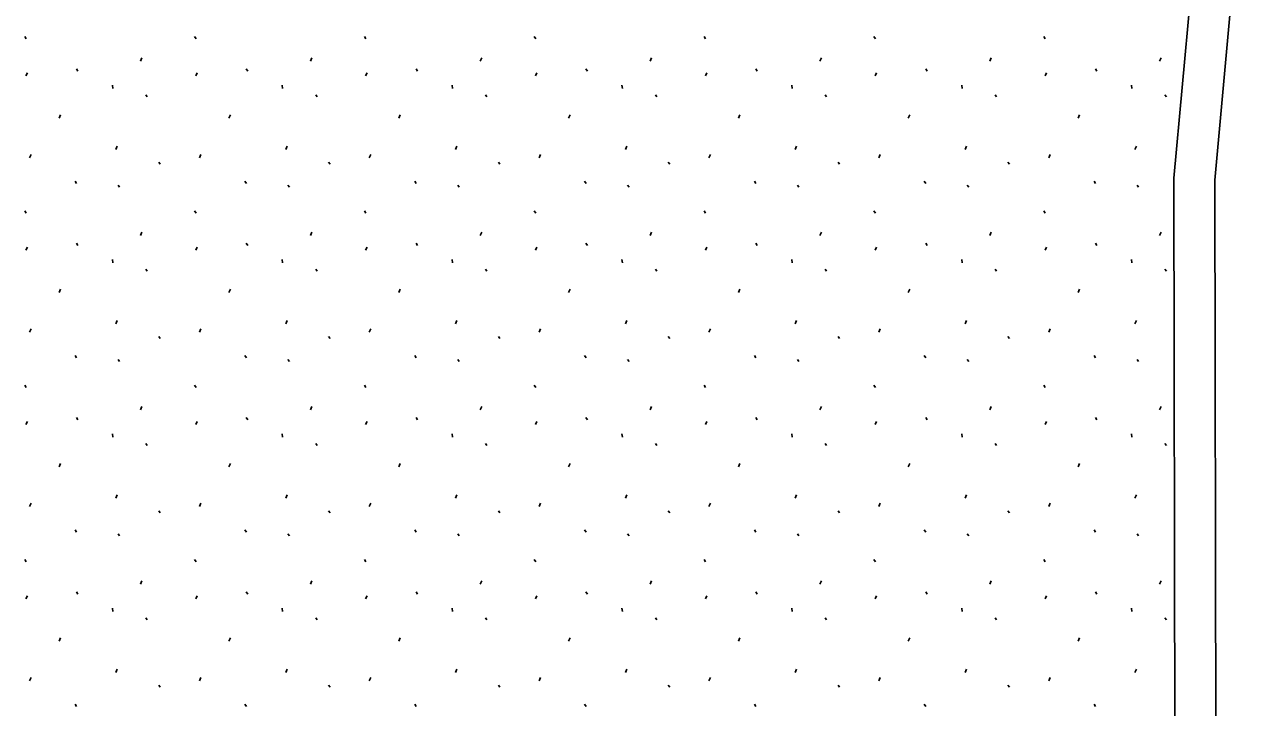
# Model space of a CAD drawing. Extents: x 419396 to 421519, y 4453567 to 4456767.
# Drawn here: x 420380.2 to 420440.6, y 4455192.6 to 4455225.9 of the extents above; entities that cross this region are included whole.
import ezdxf

# ---------------------------------------------------------------- set-up
doc = ezdxf.new("R2010")
doc.units = 0
for name, color, linetype in [('ADAKENARI1000', 7, 'Continuous'), ('KALDIRIM', 7, 'Continuous'), ('Level 41', 7, 'Continuous')]:
    doc.layers.add(name, color=color, linetype=linetype)

msp = doc.modelspace()

# ---------------------------------------------------------------- linework, layer by layer
at = {"layer": 'ADAKENARI1000'}
for p, q in [((420436.279, 4455218.4), (420439.12, 4455249.291)), ((420436.364, 4455181.213), (420436.279, 4455218.4))]:
    msp.add_line(p, q, dxfattribs=at)
at = {"layer": 'KALDIRIM'}
for p, q in [((420438.279, 4455218.311), (420440.65, 4455244.094)), ((420438.445, 4455145.463), (420438.279, 4455218.311))]:
    msp.add_line(p, q, dxfattribs=at)
at = {"layer": 'Level 41'}
for p, q in [((420380.18, 4455225.314), (420380.251, 4455225.207)), ((420388.473, 4455225.314), (420388.544, 4455225.207)), ((420396.766, 4455225.314), (420396.837, 4455225.207)), ((420405.059, 4455225.314), (420405.13, 4455225.207)), ((420413.352, 4455225.314), (420413.423, 4455225.207)), ((420421.645, 4455225.314), (420421.716, 4455225.207)), ((420429.938, 4455225.314), (420430.009, 4455225.207)), ((420385.832, 4455224.121), (420385.903, 4455224.28)), ((420394.125, 4455224.121), (420394.196, 4455224.28)), ((420402.418, 4455224.121), (420402.489, 4455224.28)), ((420410.711, 4455224.121), (420410.782, 4455224.28)), ((420419.004, 4455224.121), (420419.075, 4455224.28)), ((420427.297, 4455224.121), (420427.368, 4455224.28)), ((420435.59, 4455224.121), (420435.661, 4455224.28)), ((420382.703, 4455223.737), (420382.774, 4455223.63)), ((420390.996, 4455223.737), (420391.067, 4455223.63)), ((420399.289, 4455223.737), (420399.36, 4455223.63)), ((420407.582, 4455223.737), (420407.653, 4455223.63)), ((420415.875, 4455223.737), (420415.946, 4455223.63)), ((420424.168, 4455223.737), (420424.239, 4455223.63)), ((420432.461, 4455223.737), (420432.532, 4455223.63)), ((420380.238, 4455223.392), (420380.31, 4455223.552)), ((420388.531, 4455223.392), (420388.603, 4455223.552)), ((420396.824, 4455223.392), (420396.896, 4455223.552)), ((420405.117, 4455223.392), (420405.189, 4455223.552)), ((420413.41, 4455223.392), (420413.482, 4455223.552)), ((420421.703, 4455223.392), (420421.775, 4455223.552)), ((420429.996, 4455223.392), (420430.068, 4455223.552)), ((420384.461, 4455222.946), (420384.479, 4455222.786)), ((420386.091, 4455222.476), (420386.161, 4455222.369)), ((420392.754, 4455222.946), (420392.772, 4455222.786)), ((420394.384, 4455222.476), (420394.454, 4455222.369)), ((420401.047, 4455222.946), (420401.065, 4455222.786)), ((420402.677, 4455222.476), (420402.747, 4455222.369)), ((420409.34, 4455222.946), (420409.358, 4455222.786)), ((420410.97, 4455222.476), (420411.04, 4455222.369)), ((420417.633, 4455222.946), (420417.651, 4455222.786)), ((420419.263, 4455222.476), (420419.333, 4455222.369)), ((420425.926, 4455222.946), (420425.944, 4455222.786)), ((420427.556, 4455222.476), (420427.626, 4455222.369)), ((420434.219, 4455222.946), (420434.237, 4455222.786)), ((420435.849, 4455222.476), (420435.919, 4455222.369)), ((420381.854, 4455221.332), (420381.926, 4455221.492)), ((420390.147, 4455221.332), (420390.219, 4455221.492)), ((420398.44, 4455221.332), (420398.512, 4455221.492)), ((420406.733, 4455221.332), (420406.805, 4455221.492)), ((420415.026, 4455221.332), (420415.098, 4455221.492)), ((420423.319, 4455221.332), (420423.391, 4455221.492)), ((420431.612, 4455221.332), (420431.684, 4455221.492)), ((420380.416, 4455219.394), (420380.487, 4455219.554)), ((420384.626, 4455219.802), (420384.696, 4455219.962)), ((420388.709, 4455219.394), (420388.78, 4455219.554)), ((420392.919, 4455219.802), (420392.989, 4455219.962)), ((420397.002, 4455219.394), (420397.073, 4455219.554)), ((420401.212, 4455219.802), (420401.282, 4455219.962)), ((420405.295, 4455219.394), (420405.366, 4455219.554)), ((420409.505, 4455219.802), (420409.575, 4455219.962)), ((420413.588, 4455219.394), (420413.659, 4455219.554)), ((420417.798, 4455219.802), (420417.868, 4455219.962)), ((420421.881, 4455219.394), (420421.952, 4455219.554)), ((420426.091, 4455219.802), (420426.161, 4455219.962)), ((420430.174, 4455219.394), (420430.245, 4455219.554)), ((420434.384, 4455219.802), (420434.454, 4455219.962)), ((420386.721, 4455219.186), (420386.792, 4455219.08)), ((420395.014, 4455219.186), (420395.085, 4455219.08)), ((420403.307, 4455219.186), (420403.378, 4455219.08)), ((420411.6, 4455219.186), (420411.671, 4455219.08)), ((420419.893, 4455219.186), (420419.964, 4455219.08)), ((420428.186, 4455219.186), (420428.257, 4455219.08)), ((420382.636, 4455218.257), (420382.707, 4455218.15)), ((420390.929, 4455218.257), (420391, 4455218.15)), ((420399.222, 4455218.257), (420399.293, 4455218.15)), ((420407.515, 4455218.257), (420407.586, 4455218.15)), ((420415.808, 4455218.257), (420415.879, 4455218.15)), ((420424.101, 4455218.257), (420424.172, 4455218.15)), ((420432.394, 4455218.257), (420432.465, 4455218.15)), ((420384.735, 4455218.065), (420384.806, 4455217.958)), ((420393.028, 4455218.065), (420393.099, 4455217.958)), ((420401.321, 4455218.065), (420401.392, 4455217.958)), ((420409.614, 4455218.065), (420409.685, 4455217.958)), ((420417.907, 4455218.065), (420417.978, 4455217.958)), ((420426.2, 4455218.065), (420426.271, 4455217.958)), ((420434.493, 4455218.065), (420434.564, 4455217.958)), ((420380.18, 4455216.804), (420380.251, 4455216.697)), ((420388.473, 4455216.804), (420388.544, 4455216.697)), ((420396.766, 4455216.804), (420396.837, 4455216.697)), ((420405.059, 4455216.804), (420405.13, 4455216.697)), ((420413.352, 4455216.804), (420413.423, 4455216.697)), ((420421.645, 4455216.804), (420421.716, 4455216.697)), ((420429.938, 4455216.804), (420430.009, 4455216.697)), ((420382.703, 4455215.227), (420382.774, 4455215.12)), ((420385.832, 4455215.611), (420385.903, 4455215.77)), ((420390.996, 4455215.227), (420391.067, 4455215.12)), ((420394.125, 4455215.611), (420394.196, 4455215.77)), ((420399.289, 4455215.227), (420399.36, 4455215.12)), ((420402.418, 4455215.611), (420402.489, 4455215.77)), ((420407.582, 4455215.227), (420407.653, 4455215.12)), ((420410.711, 4455215.611), (420410.782, 4455215.77)), ((420415.875, 4455215.227), (420415.946, 4455215.12)), ((420419.004, 4455215.611), (420419.075, 4455215.77)), ((420424.168, 4455215.227), (420424.239, 4455215.12)), ((420427.297, 4455215.611), (420427.368, 4455215.77)), ((420432.461, 4455215.227), (420432.532, 4455215.12)), ((420435.59, 4455215.611), (420435.661, 4455215.77)), ((420380.238, 4455214.882), (420380.31, 4455215.042)), ((420388.531, 4455214.882), (420388.603, 4455215.042)), ((420396.824, 4455214.882), (420396.896, 4455215.042)), ((420405.117, 4455214.882), (420405.189, 4455215.042)), ((420413.41, 4455214.882), (420413.482, 4455215.042)), ((420421.703, 4455214.882), (420421.775, 4455215.042)), ((420429.996, 4455214.882), (420430.068, 4455215.042)), ((420384.461, 4455214.436), (420384.479, 4455214.276)), ((420392.754, 4455214.436), (420392.772, 4455214.276)), ((420401.047, 4455214.436), (420401.065, 4455214.276)), ((420409.34, 4455214.436), (420409.358, 4455214.276)), ((420417.633, 4455214.436), (420417.651, 4455214.276)), ((420425.926, 4455214.436), (420425.944, 4455214.276)), ((420434.219, 4455214.436), (420434.237, 4455214.276)), ((420386.091, 4455213.966), (420386.161, 4455213.859)), ((420394.384, 4455213.966), (420394.454, 4455213.859)), ((420402.677, 4455213.966), (420402.747, 4455213.859)), ((420410.97, 4455213.966), (420411.04, 4455213.859)), ((420419.263, 4455213.966), (420419.333, 4455213.859)), ((420427.556, 4455213.966), (420427.626, 4455213.859)), ((420435.849, 4455213.966), (420435.919, 4455213.859)), ((420381.854, 4455212.822), (420381.926, 4455212.982)), ((420390.147, 4455212.822), (420390.219, 4455212.982)), ((420398.44, 4455212.822), (420398.512, 4455212.982)), ((420406.733, 4455212.822), (420406.805, 4455212.982)), ((420415.026, 4455212.822), (420415.098, 4455212.982)), ((420423.319, 4455212.822), (420423.391, 4455212.982)), ((420431.612, 4455212.822), (420431.684, 4455212.982)), ((420380.416, 4455210.884), (420380.487, 4455211.044)), ((420384.626, 4455211.292), (420384.696, 4455211.452)), ((420388.709, 4455210.884), (420388.78, 4455211.044)), ((420392.919, 4455211.292), (420392.989, 4455211.452)), ((420397.002, 4455210.884), (420397.073, 4455211.044)), ((420401.212, 4455211.292), (420401.282, 4455211.452)), ((420405.295, 4455210.884), (420405.366, 4455211.044)), ((420409.505, 4455211.292), (420409.575, 4455211.452)), ((420413.588, 4455210.884), (420413.659, 4455211.044)), ((420417.798, 4455211.292), (420417.868, 4455211.452)), ((420421.881, 4455210.884), (420421.952, 4455211.044)), ((420426.091, 4455211.292), (420426.161, 4455211.452)), ((420430.174, 4455210.884), (420430.245, 4455211.044)), ((420434.384, 4455211.292), (420434.454, 4455211.452)), ((420386.721, 4455210.676), (420386.792, 4455210.57)), ((420395.014, 4455210.676), (420395.085, 4455210.57)), ((420403.307, 4455210.676), (420403.378, 4455210.57)), ((420411.6, 4455210.676), (420411.671, 4455210.57)), ((420419.893, 4455210.676), (420419.964, 4455210.57)), ((420428.186, 4455210.676), (420428.257, 4455210.57)), ((420382.636, 4455209.747), (420382.707, 4455209.64)), ((420384.735, 4455209.555), (420384.806, 4455209.448)), ((420390.929, 4455209.747), (420391, 4455209.64)), ((420393.028, 4455209.555), (420393.099, 4455209.448)), ((420399.222, 4455209.747), (420399.293, 4455209.64)), ((420401.321, 4455209.555), (420401.392, 4455209.448)), ((420407.515, 4455209.747), (420407.586, 4455209.64)), ((420409.614, 4455209.555), (420409.685, 4455209.448)), ((420415.808, 4455209.747), (420415.879, 4455209.64)), ((420417.907, 4455209.555), (420417.978, 4455209.448)), ((420424.101, 4455209.747), (420424.172, 4455209.64)), ((420426.2, 4455209.555), (420426.271, 4455209.448)), ((420432.394, 4455209.747), (420432.465, 4455209.64)), ((420434.493, 4455209.555), (420434.564, 4455209.448)), ((420380.18, 4455208.294), (420380.251, 4455208.187)), ((420388.473, 4455208.294), (420388.544, 4455208.187)), ((420396.766, 4455208.294), (420396.837, 4455208.187)), ((420405.059, 4455208.294), (420405.13, 4455208.187)), ((420413.352, 4455208.294), (420413.423, 4455208.187)), ((420421.645, 4455208.294), (420421.716, 4455208.187)), ((420429.938, 4455208.294), (420430.009, 4455208.187)), ((420385.832, 4455207.101), (420385.903, 4455207.26)), ((420394.125, 4455207.101), (420394.196, 4455207.26)), ((420402.418, 4455207.101), (420402.489, 4455207.26)), ((420410.711, 4455207.101), (420410.782, 4455207.26)), ((420419.004, 4455207.101), (420419.075, 4455207.26)), ((420427.297, 4455207.101), (420427.368, 4455207.26)), ((420435.59, 4455207.101), (420435.661, 4455207.26)), ((420380.238, 4455206.372), (420380.31, 4455206.532)), ((420382.703, 4455206.717), (420382.774, 4455206.61)), ((420388.531, 4455206.372), (420388.603, 4455206.532)), ((420390.996, 4455206.717), (420391.067, 4455206.61)), ((420396.824, 4455206.372), (420396.896, 4455206.532)), ((420399.289, 4455206.717), (420399.36, 4455206.61)), ((420405.117, 4455206.372), (420405.189, 4455206.532)), ((420407.582, 4455206.717), (420407.653, 4455206.61)), ((420413.41, 4455206.372), (420413.482, 4455206.532)), ((420415.875, 4455206.717), (420415.946, 4455206.61)), ((420421.703, 4455206.372), (420421.775, 4455206.532)), ((420424.168, 4455206.717), (420424.239, 4455206.61)), ((420429.996, 4455206.372), (420430.068, 4455206.532)), ((420432.461, 4455206.717), (420432.532, 4455206.61)), ((420384.461, 4455205.926), (420384.479, 4455205.766)), ((420392.754, 4455205.926), (420392.772, 4455205.766)), ((420401.047, 4455205.926), (420401.065, 4455205.766)), ((420409.34, 4455205.926), (420409.358, 4455205.766)), ((420417.633, 4455205.926), (420417.651, 4455205.766)), ((420425.926, 4455205.926), (420425.944, 4455205.766)), ((420434.219, 4455205.926), (420434.237, 4455205.766)), ((420386.091, 4455205.456), (420386.161, 4455205.349)), ((420394.384, 4455205.456), (420394.454, 4455205.349)), ((420402.677, 4455205.456), (420402.747, 4455205.349)), ((420410.97, 4455205.456), (420411.04, 4455205.349)), ((420419.263, 4455205.456), (420419.333, 4455205.349)), ((420427.556, 4455205.456), (420427.626, 4455205.349)), ((420435.849, 4455205.456), (420435.919, 4455205.349)), ((420381.854, 4455204.312), (420381.926, 4455204.472)), ((420390.147, 4455204.312), (420390.219, 4455204.472)), ((420398.44, 4455204.312), (420398.512, 4455204.472)), ((420406.733, 4455204.312), (420406.805, 4455204.472)), ((420415.026, 4455204.312), (420415.098, 4455204.472)), ((420423.319, 4455204.312), (420423.391, 4455204.472)), ((420431.612, 4455204.312), (420431.684, 4455204.472)), ((420380.416, 4455202.374), (420380.487, 4455202.534)), ((420384.626, 4455202.782), (420384.696, 4455202.942)), ((420388.709, 4455202.374), (420388.78, 4455202.534)), ((420392.919, 4455202.782), (420392.989, 4455202.942)), ((420397.002, 4455202.374), (420397.073, 4455202.534)), ((420401.212, 4455202.782), (420401.282, 4455202.942)), ((420405.295, 4455202.374), (420405.366, 4455202.534)), ((420409.505, 4455202.782), (420409.575, 4455202.942)), ((420413.588, 4455202.374), (420413.659, 4455202.534)), ((420417.798, 4455202.782), (420417.868, 4455202.942)), ((420421.881, 4455202.374), (420421.952, 4455202.534)), ((420426.091, 4455202.782), (420426.161, 4455202.942)), ((420430.174, 4455202.374), (420430.245, 4455202.534)), ((420434.384, 4455202.782), (420434.454, 4455202.942)), ((420386.721, 4455202.166), (420386.792, 4455202.06)), ((420395.014, 4455202.166), (420395.085, 4455202.06)), ((420403.307, 4455202.166), (420403.378, 4455202.06)), ((420411.6, 4455202.166), (420411.671, 4455202.06)), ((420419.893, 4455202.166), (420419.964, 4455202.06)), ((420428.186, 4455202.166), (420428.257, 4455202.06)), ((420382.636, 4455201.237), (420382.707, 4455201.13)), ((420384.735, 4455201.045), (420384.806, 4455200.938)), ((420390.929, 4455201.237), (420391, 4455201.13)), ((420393.028, 4455201.045), (420393.099, 4455200.938)), ((420399.222, 4455201.237), (420399.293, 4455201.13)), ((420401.321, 4455201.045), (420401.392, 4455200.938)), ((420407.515, 4455201.237), (420407.586, 4455201.13)), ((420409.614, 4455201.045), (420409.685, 4455200.938)), ((420415.808, 4455201.237), (420415.879, 4455201.13)), ((420417.907, 4455201.045), (420417.978, 4455200.938)), ((420424.101, 4455201.237), (420424.172, 4455201.13)), ((420426.2, 4455201.045), (420426.271, 4455200.938)), ((420432.394, 4455201.237), (420432.465, 4455201.13)), ((420434.493, 4455201.045), (420434.564, 4455200.938)), ((420380.18, 4455199.784), (420380.251, 4455199.677)), ((420388.473, 4455199.784), (420388.544, 4455199.677)), ((420396.766, 4455199.784), (420396.837, 4455199.677)), ((420405.059, 4455199.784), (420405.13, 4455199.677)), ((420413.352, 4455199.784), (420413.423, 4455199.677)), ((420421.645, 4455199.784), (420421.716, 4455199.677)), ((420429.938, 4455199.784), (420430.009, 4455199.677)), ((420385.832, 4455198.591), (420385.903, 4455198.75)), ((420394.125, 4455198.591), (420394.196, 4455198.75)), ((420402.418, 4455198.591), (420402.489, 4455198.75)), ((420410.711, 4455198.591), (420410.782, 4455198.75)), ((420419.004, 4455198.591), (420419.075, 4455198.75)), ((420427.297, 4455198.591), (420427.368, 4455198.75)), ((420435.59, 4455198.591), (420435.661, 4455198.75)), ((420380.238, 4455197.862), (420380.31, 4455198.022)), ((420382.703, 4455198.207), (420382.774, 4455198.1)), ((420388.531, 4455197.862), (420388.603, 4455198.022)), ((420390.996, 4455198.207), (420391.067, 4455198.1)), ((420396.824, 4455197.862), (420396.896, 4455198.022)), ((420399.289, 4455198.207), (420399.36, 4455198.1)), ((420405.117, 4455197.862), (420405.189, 4455198.022)), ((420407.582, 4455198.207), (420407.653, 4455198.1)), ((420413.41, 4455197.862), (420413.482, 4455198.022)), ((420415.875, 4455198.207), (420415.946, 4455198.1)), ((420421.703, 4455197.862), (420421.775, 4455198.022)), ((420424.168, 4455198.207), (420424.239, 4455198.1)), ((420429.996, 4455197.862), (420430.068, 4455198.022)), ((420432.461, 4455198.207), (420432.532, 4455198.1)), ((420384.461, 4455197.416), (420384.479, 4455197.256)), ((420392.754, 4455197.416), (420392.772, 4455197.256)), ((420401.047, 4455197.416), (420401.065, 4455197.256)), ((420409.34, 4455197.416), (420409.358, 4455197.256)), ((420417.633, 4455197.416), (420417.651, 4455197.256)), ((420425.926, 4455197.416), (420425.944, 4455197.256)), ((420434.219, 4455197.416), (420434.237, 4455197.256)), ((420386.091, 4455196.946), (420386.161, 4455196.839)), ((420394.384, 4455196.946), (420394.454, 4455196.839)), ((420402.677, 4455196.946), (420402.747, 4455196.839)), ((420410.97, 4455196.946), (420411.04, 4455196.839)), ((420419.263, 4455196.946), (420419.333, 4455196.839)), ((420427.556, 4455196.946), (420427.626, 4455196.839)), ((420435.849, 4455196.946), (420435.919, 4455196.839)), ((420381.854, 4455195.802), (420381.926, 4455195.962)), ((420390.147, 4455195.802), (420390.219, 4455195.962)), ((420398.44, 4455195.802), (420398.512, 4455195.962)), ((420406.733, 4455195.802), (420406.805, 4455195.962)), ((420415.026, 4455195.802), (420415.098, 4455195.962)), ((420423.319, 4455195.802), (420423.391, 4455195.962)), ((420431.612, 4455195.802), (420431.684, 4455195.962)), ((420384.626, 4455194.272), (420384.696, 4455194.432)), ((420392.919, 4455194.272), (420392.989, 4455194.432)), ((420401.212, 4455194.272), (420401.282, 4455194.432)), ((420409.505, 4455194.272), (420409.575, 4455194.432)), ((420417.798, 4455194.272), (420417.868, 4455194.432)), ((420426.091, 4455194.272), (420426.161, 4455194.432)), ((420434.384, 4455194.272), (420434.454, 4455194.432)), ((420380.416, 4455193.864), (420380.487, 4455194.024)), ((420386.721, 4455193.656), (420386.792, 4455193.55)), ((420388.709, 4455193.864), (420388.78, 4455194.024)), ((420395.014, 4455193.656), (420395.085, 4455193.55)), ((420397.002, 4455193.864), (420397.073, 4455194.024)), ((420403.307, 4455193.656), (420403.378, 4455193.55)), ((420405.295, 4455193.864), (420405.366, 4455194.024)), ((420411.6, 4455193.656), (420411.671, 4455193.55)), ((420413.588, 4455193.864), (420413.659, 4455194.024)), ((420419.893, 4455193.656), (420419.964, 4455193.55)), ((420421.881, 4455193.864), (420421.952, 4455194.024)), ((420428.186, 4455193.656), (420428.257, 4455193.55)), ((420430.174, 4455193.864), (420430.245, 4455194.024)), ((420382.636, 4455192.727), (420382.707, 4455192.62)), ((420390.929, 4455192.727), (420391, 4455192.62)), ((420399.222, 4455192.727), (420399.293, 4455192.62)), ((420407.515, 4455192.727), (420407.586, 4455192.62)), ((420415.808, 4455192.727), (420415.879, 4455192.62)), ((420424.101, 4455192.727), (420424.172, 4455192.62)), ((420432.394, 4455192.727), (420432.465, 4455192.62))]:
    msp.add_line(p, q, dxfattribs=at)

doc.saveas('drawing.dxf')
